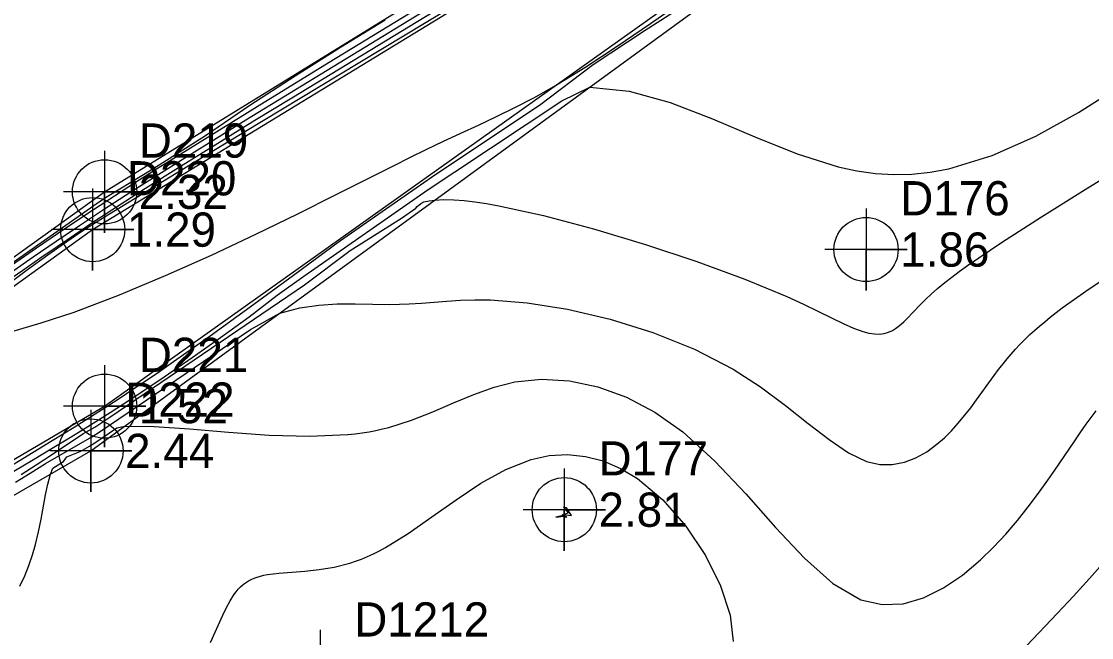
# Model space of a CAD drawing. Extents: x 2356077 to 2359823, y 225951 to 227822.
# Drawn here: x 2357557.4 to 2357635.5, y 226816.2 to 226861.2 of the extents above; entities that cross this region are included whole.
import ezdxf

# ---------------------------------------------------------------- set-up
doc = ezdxf.new("R2010")
doc.units = 0
for name, color, linetype in [('DTM Contours Major', 7, 'Continuous'), ('DTM Contours Minor', 7, 'Continuous'), ('Exist DTM Breakline', 7, 'Continuous'), ('Exist DTM Breakline Cogo Elevation', 7, 'Continuous'), ('Exist DTM Breakline Cogo Number', 7, 'Continuous'), ('Exist DTM Breakline Cogo Point CELL', 7, 'Continuous'), ('Exist DTM Breakline Underwater', 7, 'Continuous'), ('Exist DTM Drainline', 7, 'Continuous'), ('Exist DTM Regular Point CELL', 7, 'Continuous'), ('Exist DTM Regular Point Cogo Elevation', 7, 'Continuous'), ('Exist DTM Regular Point Cogo Number', 7, 'Continuous')]:
    doc.layers.add(name, color=color, linetype=linetype)

msp = doc.modelspace()

# ---------------------------------------------------------------- linework, layer by layer
at = {"layer": 'DTM Contours Major'}
for points in [[(2357594.253, 226867.04), (2357579.867, 226858.235), (2357574.605, 226855.004), (2357570.431, 226852.427), (2357568.828, 226851.43), (2357567.258, 226850.445), (2357565.712, 226849.465), (2357564.178, 226848.479), (2357562.647, 226847.479), (2357560.572, 226846.096), (2357558.492, 226844.677), (2357556.416, 226843.229)], [(2357557.38, 226828.145), (2357558.472, 226828.842), (2357559.594, 226829.576), (2357561.874, 226831.097), (2357562.747, 226831.604), (2357563.851, 226832.324), (2357578.064, 226841.988), (2357581.394, 226844.5), (2357585.151, 226846.873), (2357586.186, 226847.596), (2357586.295, 226847.712), (2357586.415, 226847.829), (2357586.562, 226847.946), (2357586.781, 226848.053), (2357587.162, 226848.129), (2357587.573, 226848.182), (2357588.245, 226848.223), (2357588.957, 226848.215), (2357589.71, 226848.163), (2357590.509, 226848.071), (2357591.355, 226847.942), (2357592.252, 226847.78), (2357595.524, 226847.057), (2357599.163, 226846.09), (2357602.962, 226844.947), (2357606.718, 226843.697), (2357610.224, 226842.405), (2357613.276, 226841.142), (2357614.498, 226840.579), (2357615.586, 226840.052), (2357616.551, 226839.574), (2357617.405, 226839.16), (2357618.158, 226838.824), (2357618.821, 226838.581), (2357619.268, 226838.466), (2357619.675, 226838.408), (2357620.046, 226838.403), (2357620.387, 226838.448), (2357620.701, 226838.537), (2357620.993, 226838.667), (2357621.209, 226838.795), (2357621.417, 226838.943), (2357621.621, 226839.111), (2357621.825, 226839.297), (2357622.032, 226839.501), (2357622.979, 226840.489), (2357623.419, 226840.927), (2357623.827, 226841.31), (2357624.291, 226841.719), (2357624.817, 226842.157), (2357625.318, 226842.552), (2357625.871, 226842.97), (2357626.48, 226843.412), (2357628.952, 226845.092), (2357631.885, 226846.971), (2357635.074, 226848.959), (2357638.314, 226850.966)]]:
    msp.add_lwpolyline(points, dxfattribs=at)
at = {"layer": 'DTM Contours Minor'}
for points in [[(2357592.904, 226865.734), (2357580.144, 226857.926), (2357573.775, 226854.017), (2357571.636, 226852.697), (2357569.518, 226851.38), (2357567.43, 226850.069), (2357565.381, 226848.764), (2357563.382, 226847.467), (2357561.636, 226846.314), (2357559.93, 226845.167), (2357558.256, 226844.024), (2357556.606, 226842.885)], [(2357593.221, 226864.97), (2357586.951, 226861.166), (2357580.567, 226857.315), (2357573.625, 226853.132), (2357570.12, 226851.01), (2357566.686, 226848.916), (2357563.393, 226846.888), (2357562.413, 226846.28), (2357561.502, 226845.694), (2357559.325, 226844.171), (2357557.835, 226843.085), (2357551.883, 226838.632)], [(2357592.058, 226864.742), (2357577.139, 226855.647), (2357574.445, 226854), (2357571.735, 226852.334), (2357569.058, 226850.67), (2357566.463, 226849.034), (2357563.999, 226847.45), (2357562.616, 226846.542), (2357561.284, 226845.655), (2357559.993, 226844.782), (2357558.731, 226843.917), (2357557.487, 226843.054), (2357556.249, 226842.186)], [(2357554.386, 226827.414), (2357559.643, 226830.612), (2357561.233, 226831.593), (2357562.781, 226832.565), (2357563.694, 226833.15), (2357564.609, 226833.746), (2357565.538, 226834.361), (2357566.491, 226835.001), (2357567.477, 226835.674), (2357568.507, 226836.386), (2357571.166, 226838.263), (2357574.095, 226840.377), (2357577.258, 226842.702), (2357580.627, 226845.186), (2357587.659, 226850.094), (2357595.225, 226855.117), (2357599.146, 226858.086), (2357602.943, 226860.606), (2357606.712, 226863.048)], [(2357556.617, 226838.552), (2357558.841, 226839.209), (2357561.231, 226840.011), (2357564.551, 226841.266), (2357567.919, 226842.672), (2357571.262, 226844.168), (2357574.503, 226845.695), (2357577.569, 226847.192), (2357580.385, 226848.599), (2357584.551, 226850.7), (2357585.797, 226851.321), (2357586.997, 226851.909), (2357588.167, 226852.469), (2357589.469, 226853.074), (2357590.768, 226853.673), (2357592.081, 226854.288), (2357593.424, 226854.946), (2357594.814, 226855.67), (2357596.269, 226856.486), (2357598.529, 226857.868), (2357600.902, 226859.426), (2357603.324, 226861.087), (2357605.735, 226862.78)], [(2357555.924, 226861.531), (2357554.824, 226860.471), (2357553.814, 226859.352), (2357552.893, 226858.159), (2357552.062, 226856.88), (2357551.321, 226855.499), (2357550.091, 226852.389), (2357549.254, 226849.078), (2357548.833, 226845.844), (2357548.853, 226842.958), (2357549.337, 226840.698), (2357550.309, 226839.336), (2357552.328, 226840.547), (2357563.095, 226848.08), (2357563.66, 226848.44), (2357566.982, 226850.469), (2357570.837, 226852.904), (2357574.077, 226855.114), (2357577.386, 226857.27), (2357580.701, 226859.356), (2357583.96, 226861.357)], [(2357554.729, 226827.13), (2357558.271, 226829.235), (2357559.64, 226830.057), (2357561.023, 226830.897), (2357562.429, 226831.766), (2357563.871, 226832.676), (2357565.815, 226833.933), (2357567.818, 226835.269), (2357569.864, 226836.675), (2357571.933, 226838.145), (2357574.009, 226839.67), (2357576.071, 226841.242), (2357578.005, 226842.621), (2357587.084, 226848.958), (2357589.034, 226850.26), (2357596.858, 226855.452), (2357598.891, 226856.441), (2357601.758, 226856.148), (2357604.76, 226855.308), (2357607.843, 226854.129), (2357610.953, 226852.816), (2357614.036, 226851.578), (2357617.036, 226850.62), (2357618.405, 226850.322), (2357619.753, 226850.132), (2357621.088, 226850.052), (2357622.421, 226850.081), (2357623.759, 226850.222), (2357625.113, 226850.474), (2357628.283, 226851.449), (2357631.474, 226852.868), (2357634.584, 226854.585), (2357637.506, 226856.451)], [(2357556.965, 226827.58), (2357558.025, 226828.231), (2357559.153, 226828.932), (2357562.521, 226830.887), (2357563.142, 226831.279), (2357574.11, 226838.735), (2357576.258, 226839.925), (2357577.711, 226840.307), (2357579.108, 226840.52), (2357580.456, 226840.608), (2357581.761, 226840.615), (2357583.028, 226840.586), (2357584.264, 226840.566), (2357584.989, 226840.574), (2357585.712, 226840.601), (2357586.604, 226840.66), (2357588.464, 226840.809), (2357589.456, 226840.871), (2357590.508, 226840.904), (2357591.632, 226840.895), (2357594.315, 226840.686), (2357597.269, 226840.217), (2357600.373, 226839.492), (2357603.504, 226838.516), (2357606.541, 226837.295), (2357609.362, 226835.833), (2357611.364, 226834.532), (2357613.182, 226833.178), (2357614.84, 226831.865), (2357616.364, 226830.685), (2357617.777, 226829.731), (2357619.106, 226829.097), (2357620.064, 226828.875), (2357620.985, 226828.861), (2357621.866, 226829.027), (2357622.705, 226829.348), (2357623.498, 226829.795), (2357624.243, 226830.344), (2357624.787, 226830.822), (2357625.302, 226831.336), (2357625.793, 226831.879), (2357626.26, 226832.442), (2357626.707, 226833.017), (2357627.137, 226833.595), (2357628.415, 226835.365), (2357628.742, 226835.802), (2357629.079, 226836.235), (2357629.363, 226836.586), (2357629.66, 226836.937), (2357629.972, 226837.288), (2357630.303, 226837.641), (2357630.655, 226837.998), (2357631.031, 226838.359), (2357631.37, 226838.669), (2357631.729, 226838.984), (2357632.109, 226839.304), (2357632.512, 226839.631), (2357632.938, 226839.964), (2357633.388, 226840.305), (2357635.368, 226841.707), (2357637.616, 226843.194)], [(2357557.276, 226819.98), (2357557.63, 226820.738), (2357557.937, 226821.496), (2357558.202, 226822.256), (2357558.425, 226823.02), (2357558.646, 226823.955), (2357558.827, 226824.882), (2357559.145, 226826.642), (2357559.318, 226827.441), (2357559.524, 226828.163), (2357559.687, 226828.593), (2357560.077, 226828.846), (2357560.472, 226829.095), (2357560.706, 226829.437), (2357561.189, 226829.63), (2357561.691, 226829.82), (2357562.351, 226830.203), (2357562.76, 226830.455), (2357564.349, 226831.536), (2357564.943, 226831.668), (2357567.09, 226831.646), (2357569.658, 226831.468), (2357572.502, 226831.228), (2357575.476, 226831.018), (2357578.437, 226830.93), (2357581.237, 226831.055), (2357581.762, 226831.114), (2357582.276, 226831.184), (2357582.778, 226831.266), (2357583.269, 226831.36), (2357583.751, 226831.466), (2357584.222, 226831.583), (2357585.877, 226832.103), (2357587.439, 226832.717), (2357588.941, 226833.365), (2357590.418, 226833.986), (2357591.902, 226834.52), (2357593.426, 226834.905), (2357595.378, 226835.103), (2357597.408, 226834.985), (2357599.485, 226834.546), (2357601.577, 226833.781), (2357603.652, 226832.687), (2357605.677, 226831.258), (2357608.027, 226829.119), (2357610.279, 226826.714), (2357612.452, 226824.271), (2357614.566, 226822.016), (2357616.641, 226820.18), (2357618.697, 226818.989), (2357620.243, 226818.628), (2357621.773, 226818.696), (2357623.271, 226819.125), (2357624.723, 226819.846), (2357626.111, 226820.793), (2357627.42, 226821.897), (2357628.372, 226822.822), (2357629.27, 226823.786), (2357630.113, 226824.774), (2357630.905, 226825.772), (2357631.648, 226826.764), (2357632.343, 226827.735), (2357632.851, 226828.466), (2357634.259, 226830.532), (2357634.706, 226831.179), (2357635.149, 226831.806), (2357635.511, 226832.301), (2357635.879, 226832.784)], [(2357571.202, 226815.861), (2357572.1, 226817.859), (2357572.367, 226818.415), (2357572.633, 226818.913), (2357572.908, 226819.351), (2357573.065, 226819.562), (2357573.227, 226819.755), (2357573.397, 226819.93), (2357573.576, 226820.089), (2357573.765, 226820.231), (2357573.964, 226820.358), (2357574.168, 226820.465), (2357574.383, 226820.559), (2357574.611, 226820.641), (2357574.85, 226820.712), (2357575.103, 226820.773), (2357575.368, 226820.824), (2357576.188, 226820.931), (2357578.089, 226821.083), (2357579.139, 226821.196), (2357580.236, 226821.378), (2357581.365, 226821.661), (2357581.792, 226821.8), (2357582.222, 226821.959), (2357582.655, 226822.136), (2357583.092, 226822.334), (2357583.532, 226822.553), (2357583.976, 226822.792), (2357585.642, 226823.83), (2357587.361, 226825.038), (2357589.125, 226826.298), (2357590.927, 226827.495), (2357592.76, 226828.514), (2357594.616, 226829.239), (2357595.938, 226829.518), (2357597.26, 226829.592), (2357598.573, 226829.461), (2357599.869, 226829.127), (2357601.14, 226828.587), (2357602.377, 226827.844), (2357604.231, 226826.283), (2357605.908, 226824.361), (2357607.332, 226822.221), (2357608.432, 226820.008), (2357609.132, 226817.866), (2357609.359, 226815.94)], [(2357597.201, 226825.712), (2357596.981, 226825.76), (2357597.318, 226825.348), (2357597.116, 226825.234), (2357596.999, 226825.153), (2357596.979, 226825.135), (2357596.423, 226825.026), (2357596.636, 226825.04), (2357596.951, 226825.094), (2357596.955, 226825.091), (2357596.962, 226825.105), (2357597.166, 226825.029), (2357597.214, 226825.034), (2357596.96, 226825.126), (2357596.937, 226825.175), (2357596.904, 226825.216), (2357597.555, 226825.143), (2357597.201, 226825.712)], [(2357636.533, 226821.831), (2357635.389, 226820.545), (2357634.208, 226819.254), (2357633.027, 226817.984), (2357630.805, 226815.631), (2357629.305, 226814.041), (2357628.848, 226813.537), (2357628.48, 226813.103), (2357628.219, 226812.746), (2357628.084, 226812.473), (2357628.092, 226812.293), (2357628.495, 226812.375), (2357631.493, 226813.432), (2357633.119, 226814.128), (2357640.348, 226817.262)]]:
    msp.add_lwpolyline(points, dxfattribs=at)
at = {"layer": 'Exist DTM Breakline'}
for points in [[(2357521.699, 226818.769), (2357563.463, 226848.791), (2357648.565, 226901.291)], [(2357522.519, 226817.195), (2357562.593, 226846.033), (2357649.304, 226899.022)], [(2357526.225, 226811.239), (2357563.464, 226833.131), (2357625.506, 226877.299)], [(2357526.793, 226809.277), (2357562.465, 226829.86), (2357616.068, 226868.975)]]:
    msp.add_lwpolyline(points, dxfattribs=at)
for points in [[(2357560.647, 226784.157), (2357579.194, 226813.797), (2357610.316, 226806.105), (2357665.993, 226838.755), (2357684.212, 226874.582), (2357696.408, 226900.16)], [(2357603.707, 226758.395), (2357634.69, 226779.787), (2357686.009, 226803.72), (2357722.082, 226854.21), (2357734.02, 226881.496)]]:
    msp.add_spline(points, degree=3, dxfattribs=at)
at = {"layer": 'Exist DTM Breakline Cogo Point CELL'}
for points in [[(2357563.463, 226851.791), (2357563.463, 226845.791), (2357563.463, 226848.791), (2357566.463, 226848.791), (2357560.463, 226848.791)], [(2357562.593, 226849.033), (2357562.593, 226843.033), (2357562.593, 226846.033), (2357565.593, 226846.033), (2357559.593, 226846.033)], [(2357563.464, 226836.131), (2357563.464, 226830.131), (2357563.464, 226833.131), (2357566.464, 226833.131), (2357560.464, 226833.131)], [(2357562.465, 226832.86), (2357562.465, 226826.86), (2357562.465, 226829.86), (2357565.465, 226829.86), (2357559.465, 226829.86)], [(2357579.194, 226816.797), (2357579.194, 226810.797), (2357579.194, 226813.797), (2357582.194, 226813.797), (2357576.194, 226813.797)]]:
    msp.add_lwpolyline(points, dxfattribs=at)
for centre in [(2357563.463, 226848.791), (2357562.593, 226846.033), (2357563.464, 226833.131), (2357562.465, 226829.86)]:
    msp.add_circle(centre, 2.344, dxfattribs=at)
at = {"layer": 'Exist DTM Breakline Underwater'}
for points in [[(2357599.673, 226759.537), (2357632.912, 226785.572), (2357686.254, 226809.636), (2357716.995, 226856.561), (2357730.688, 226885.555)], [(2357556.564, 226758.637), (2357564.307, 226781.559), (2357585.412, 226809.405), (2357614.858, 226803.405), (2357668.761, 226835.297), (2357689.369, 226869.515)]]:
    msp.add_spline(points, degree=3, dxfattribs=at)
at = {"layer": 'Exist DTM Drainline'}
msp.add_spline([(2357699.586, 226858.192), (2357670.366, 226820.782), (2357623.327, 226796.892), (2357587.218, 226772.268), (2357568.803, 226744.252), (2357555.19, 226717.62), (2357555.017, 226695.126), (2357553.473, 226672.759), (2357563.697, 226642.736), (2357576.526, 226627.993), (2357663.798, 226499.169), (2357732.721, 226415.647), (2357803.211, 226342.215), (2357874.586, 226264.309)], degree=3, dxfattribs=at)
at = {"layer": 'Exist DTM Regular Point CELL'}
for points in [[(2357619.063, 226847.574), (2357619.063, 226841.574), (2357619.063, 226844.574), (2357622.063, 226844.574), (2357616.063, 226844.574)], [(2357597.032, 226828.566), (2357597.032, 226822.566), (2357597.032, 226825.566), (2357600.032, 226825.566), (2357594.032, 226825.566)]]:
    msp.add_lwpolyline(points, dxfattribs=at)
for centre in [(2357619.063, 226844.574), (2357597.032, 226825.566)]:
    msp.add_circle(centre, 2.344, dxfattribs=at)

# ---------------------------------------------------------------- texts
at = {"layer": 'Exist DTM Breakline Cogo Elevation'}
for s, p in [('2.32', (2357565.963, 226847.541)), ('1.29', (2357565.093, 226844.783)), ('1.52', (2357565.964, 226831.881)), ('2.44', (2357564.965, 226828.61))]:
    msp.add_text(s, height=2.5, dxfattribs=at).set_placement(p)
at = {"layer": 'Exist DTM Breakline Cogo Number'}
for s, p in [('D219', (2357565.963, 226851.291)), ('D220', (2357565.093, 226848.533)), ('D221', (2357565.964, 226835.631)), ('D222', (2357564.965, 226832.36)), ('D1212', (2357581.694, 226816.297))]:
    msp.add_text(s, height=2.5, dxfattribs=at).set_placement(p)
at = {"layer": 'Exist DTM Regular Point Cogo Elevation'}
for s, p in [('1.86', (2357621.563, 226843.324)), ('2.81', (2357599.532, 226824.316))]:
    msp.add_text(s, height=2.5, dxfattribs=at).set_placement(p)
at = {"layer": 'Exist DTM Regular Point Cogo Number'}
for s, p in [('D176', (2357621.563, 226847.074)), ('D177', (2357599.532, 226828.066))]:
    msp.add_text(s, height=2.5, dxfattribs=at).set_placement(p)

doc.saveas('drawing.dxf')
